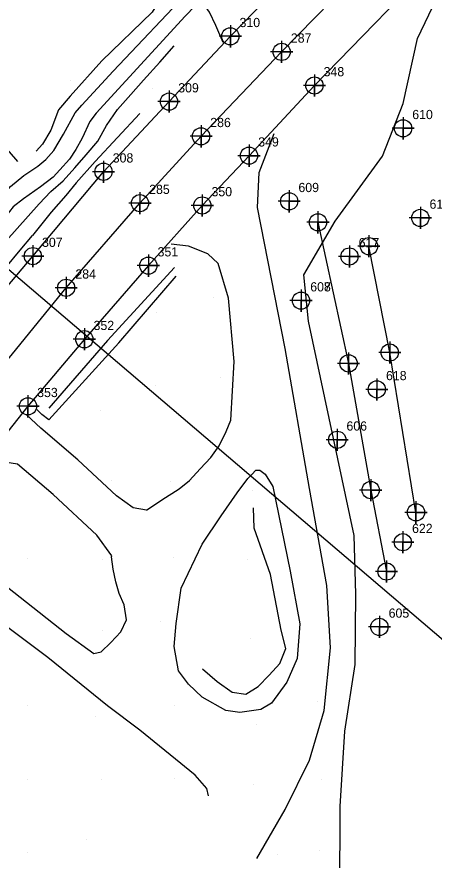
# Model space of a CAD drawing. Extents: x 1497074 to 1501343, y 481943 to 486114.
# Drawn here: x 1499040.5 to 1499153.8, y 485245.1 to 485474.1 of the extents above; entities that cross this region are included whole.
import ezdxf

# ---------------------------------------------------------------- set-up
doc = ezdxf.new("R2010")
doc.units = 0
for name, color, linetype in [('Exist DTM Breakline', 7, 'Continuous'), ('Exist DTM Breakline Cogo Point CELL', 7, 'Continuous'), ('Exist DTM Crownline', 7, 'Continuous'), ('Exist DTM Crownline Cogo Number', 7, 'Continuous'), ('Exist DTM Crownline Cogo Point CELL', 7, 'Continuous'), ('Exist DTM Regular Point CELL', 7, 'Continuous'), ('Exist DTM Regular Point Cogo Number', 7, 'Continuous'), ('Exist Roads EOP', 7, 'Continuous'), ('Exist Roads EOP Cogo Number', 7, 'Continuous'), ('Exist Roads EOP Cogo Point CELL', 7, 'Continuous'), ('PH Exist DTM Boundary', 7, 'Continuous'), ('PH Exist DTM Breakline', 7, 'Continuous'), ('PH Exist DTM Obscure Area', 7, 'Continuous'), ('PH Exist DTM Point', 7, 'Continuous')]:
    doc.layers.add(name, color=color, linetype=linetype)

msp = doc.modelspace()

# ---------------------------------------------------------------- linework, layer by layer
at = {"layer": 'Exist DTM Breakline'}
for points in [[(1499122.23, 485418.28), (1499130.54, 485379.97), (1499136.53, 485345.58), (1499140.83, 485323.46)], [(1499148.83, 485339.53), (1499141.71, 485382.92), (1499136.06, 485411.78)]]:
    msp.add_lwpolyline(points, dxfattribs=at)
at = {"layer": 'Exist DTM Breakline Cogo Point CELL'}
for points in [[(1499122.23, 485421.28), (1499122.23, 485415.28), (1499122.23, 485418.28), (1499125.23, 485418.28), (1499119.23, 485418.28)], [(1499136.06, 485414.78), (1499136.06, 485408.78), (1499136.06, 485411.78), (1499139.06, 485411.78), (1499133.06, 485411.78)], [(1499141.71, 485385.92), (1499141.71, 485379.92), (1499141.71, 485382.92), (1499144.71, 485382.92), (1499138.71, 485382.92)], [(1499130.54, 485382.97), (1499130.54, 485376.97), (1499130.54, 485379.97), (1499133.54, 485379.97), (1499127.54, 485379.97)], [(1499136.53, 485348.58), (1499136.53, 485342.58), (1499136.53, 485345.58), (1499139.53, 485345.58), (1499133.53, 485345.58)], [(1499148.83, 485342.53), (1499148.83, 485336.53), (1499148.83, 485339.53), (1499151.83, 485339.53), (1499145.83, 485339.53)], [(1499140.83, 485326.46), (1499140.83, 485320.46), (1499140.83, 485323.46), (1499143.83, 485323.46), (1499137.83, 485323.46)]]:
    msp.add_lwpolyline(points, dxfattribs=at)
for centre in [(1499122.23, 485418.28), (1499136.06, 485411.78), (1499141.71, 485382.92), (1499130.54, 485379.97), (1499136.53, 485345.58), (1499148.83, 485339.53), (1499140.83, 485323.46)]:
    msp.add_circle(centre, 2.34, dxfattribs=at)
at = {"layer": 'Exist DTM Crownline'}
msp.add_lwpolyline([(1498753.92, 485018.83), (1498767.97, 485036.35), (1498784.41, 485057.61), (1498813.33, 485094.71), (1498845.11, 485135.39), (1498876.05, 485175.22), (1498907.7, 485215.72), (1498939.87, 485257.15), (1498970.73, 485296.32), (1499001.6, 485335.5), (1499032.55, 485374.36), (1499053.88, 485400.5), (1499073.91, 485423.48), (1499090.49, 485441.64), (1499112.37, 485464.57), (1499148.43, 485501.47), (1499184.54, 485537.77), (1499215.93, 485569.25), (1499248.51, 485602.52), (1499285.02, 485638.96), (1499320.99, 485674.8), (1499344.91, 485698.57), (1499374.04, 485727.35), (1499398.21, 485750.96)], dxfattribs=at)
at = {"layer": 'Exist DTM Crownline Cogo Point CELL'}
for points in [[(1499112.37, 485467.57), (1499112.37, 485461.57), (1499112.37, 485464.57), (1499115.37, 485464.57), (1499109.37, 485464.57)], [(1499090.49, 485444.64), (1499090.49, 485438.64), (1499090.49, 485441.64), (1499093.49, 485441.64), (1499087.49, 485441.64)], [(1499073.91, 485426.48), (1499073.91, 485420.48), (1499073.91, 485423.48), (1499076.91, 485423.48), (1499070.91, 485423.48)], [(1499053.88, 485403.5), (1499053.88, 485397.5), (1499053.88, 485400.5), (1499056.88, 485400.5), (1499050.88, 485400.5)]]:
    msp.add_lwpolyline(points, dxfattribs=at)
for centre in [(1499112.37, 485464.57), (1499090.49, 485441.64), (1499073.91, 485423.48), (1499053.88, 485400.5)]:
    msp.add_circle(centre, 2.34, dxfattribs=at)
at = {"layer": 'Exist DTM Regular Point CELL'}
for points in [[(1499145.32, 485446.81), (1499145.32, 485440.81), (1499145.32, 485443.81), (1499148.32, 485443.81), (1499142.32, 485443.81)], [(1499114.42, 485426.99), (1499114.42, 485420.99), (1499114.42, 485423.99), (1499117.42, 485423.99), (1499111.42, 485423.99)], [(1499150.01, 485422.47), (1499150.01, 485416.47), (1499150.01, 485419.47), (1499153.01, 485419.47), (1499147.01, 485419.47)], [(1499130.77, 485412.01), (1499130.77, 485406.01), (1499130.77, 485409.01), (1499133.77, 485409.01), (1499127.77, 485409.01)], [(1499117.63, 485400.02), (1499117.63, 485394.02), (1499117.63, 485397.02), (1499120.63, 485397.02), (1499114.63, 485397.02)], [(1499117.63, 485400.02), (1499117.63, 485394.02), (1499117.63, 485397.02), (1499120.63, 485397.02), (1499114.63, 485397.02)], [(1499138.2, 485375.92), (1499138.2, 485369.92), (1499138.2, 485372.92), (1499141.2, 485372.92), (1499135.2, 485372.92)], [(1499127.46, 485362.23), (1499127.46, 485356.23), (1499127.46, 485359.23), (1499130.46, 485359.23), (1499124.46, 485359.23)], [(1499145.26, 485334.42), (1499145.26, 485328.42), (1499145.26, 485331.42), (1499148.26, 485331.42), (1499142.26, 485331.42)], [(1499138.91, 485311.42), (1499138.91, 485305.42), (1499138.91, 485308.42), (1499141.91, 485308.42), (1499135.91, 485308.42)]]:
    msp.add_lwpolyline(points, dxfattribs=at)
for centre in [(1499145.32, 485443.81), (1499114.42, 485423.99), (1499150.01, 485419.47), (1499130.77, 485409.01), (1499117.63, 485397.02), (1499117.63, 485397.02), (1499138.2, 485372.92), (1499127.46, 485359.23), (1499145.26, 485331.42), (1499138.91, 485308.42)]:
    msp.add_circle(centre, 2.34, dxfattribs=at)
at = {"layer": 'Exist Roads EOP'}
for points in [[(1498744.68, 485026.11), (1498757.92, 485043.98), (1498774.18, 485065.51), (1498803.2, 485102.83), (1498835.11, 485143.9), (1498866.39, 485184.06), (1498897.92, 485224.48), (1498930.45, 485265.81), (1498960.65, 485304.75), (1498991.78, 485343.69), (1499023.06, 485383.27), (1499044.83, 485409.1), (1499064.02, 485432.02), (1499081.8, 485451.06), (1499098.44, 485468.79), (1499108.29, 485478.99), (1499123.4, 485494.87), (1499138.72, 485510.78), (1499164.22, 485538.41), (1499168.24, 485544.59), (1499172.31, 485548.88)], [(1499157.4, 485492.59), (1499121.26, 485455.44), (1499103.51, 485436.37), (1499090.83, 485422.86), (1499076.19, 485406.52), (1499058.81, 485386.53), (1499043.51, 485368.33), (1499011.4, 485327.87), (1498980.6, 485289.07), (1498949.57, 485249.28), (1498917.76, 485208.17), (1498886.39, 485167.84), (1498854.95, 485127.37), (1498823.54, 485086.98), (1498794.25, 485049.83), (1498777.79, 485028.94), (1498763.43, 485011.14)]]:
    msp.add_lwpolyline(points, dxfattribs=at)
at = {"layer": 'Exist Roads EOP Cogo Point CELL'}
for points in [[(1499098.44, 485471.79), (1499098.44, 485465.79), (1499098.44, 485468.79), (1499101.44, 485468.79), (1499095.44, 485468.79)], [(1499121.26, 485458.44), (1499121.26, 485452.44), (1499121.26, 485455.44), (1499124.26, 485455.44), (1499118.26, 485455.44)], [(1499081.8, 485454.06), (1499081.8, 485448.06), (1499081.8, 485451.06), (1499084.8, 485451.06), (1499078.8, 485451.06)], [(1499103.51, 485439.37), (1499103.51, 485433.37), (1499103.51, 485436.37), (1499106.51, 485436.37), (1499100.51, 485436.37)], [(1499064.02, 485435.02), (1499064.02, 485429.02), (1499064.02, 485432.02), (1499067.02, 485432.02), (1499061.02, 485432.02)], [(1499090.83, 485425.86), (1499090.83, 485419.86), (1499090.83, 485422.86), (1499093.83, 485422.86), (1499087.83, 485422.86)], [(1499044.83, 485412.1), (1499044.83, 485406.1), (1499044.83, 485409.1), (1499047.83, 485409.1), (1499041.83, 485409.1)], [(1499076.19, 485409.52), (1499076.19, 485403.52), (1499076.19, 485406.52), (1499079.19, 485406.52), (1499073.19, 485406.52)], [(1499058.81, 485389.53), (1499058.81, 485383.53), (1499058.81, 485386.53), (1499061.81, 485386.53), (1499055.81, 485386.53)], [(1499043.51, 485371.33), (1499043.51, 485365.33), (1499043.51, 485368.33), (1499046.51, 485368.33), (1499040.51, 485368.33)]]:
    msp.add_lwpolyline(points, dxfattribs=at)
for centre in [(1499098.44, 485468.79), (1499121.26, 485455.44), (1499081.8, 485451.06), (1499103.51, 485436.37), (1499064.02, 485432.02), (1499090.83, 485422.86), (1499044.83, 485409.1), (1499076.19, 485406.52), (1499058.81, 485386.53), (1499043.51, 485368.33)]:
    msp.add_circle(centre, 2.34, dxfattribs=at)
at = {"layer": 'PH Exist DTM Boundary'}
for points in [[(1498846.5, 485569.16), (1499227.59, 485244.03), (1499565.8, 485594.67), (1499194.3, 485929.74)], [(1498924.23, 484841.06), (1498545.19, 485168.9), (1498846.5, 485569.16), (1499227.59, 485244.03)]]:
    msp.add_lwpolyline(points, close=True, dxfattribs=at)
at = {"layer": 'PH Exist DTM Breakline'}
for points in [[(1499033.33, 485421.86), (1499038.75, 485428.05), (1499042.42, 485431.01), (1499046.18, 485433.54), (1499048.33, 485435.36), (1499050.55, 485437.83), (1499053.16, 485442.2), (1499056.29, 485447.97), (1499058.09, 485450.12), (1499066.63, 485459.29), (1499087.71, 485481.69), (1499111.87, 485506.97), (1499131.84, 485527.59), (1499149.97, 485545.53), (1499167.07, 485562.63), (1499179.36, 485574.9), (1499184.32, 485580.01)], [(1499182.56, 485572.89), (1499174.63, 485563.86), (1499160.52, 485549.79), (1499140.85, 485530.42), (1499113.26, 485502.35), (1499086.18, 485474.29), (1499062.04, 485447.92), (1499060.27, 485445.67), (1499058.22, 485441.12), (1499056.49, 485438.04), (1499054.74, 485435.42), (1499052.19, 485432.56), (1499050.32, 485430.5), (1499046.87, 485427.89), (1499042.32, 485424.66), (1499039.45, 485422.45), (1499036.52, 485418.7)], [(1499040.72, 485434.8), (1499023.13, 485455.15), (1499008.86, 485472.16), (1498998.04, 485482.55), (1498980.18, 485499.63), (1498970.14, 485511.82), (1498959.23, 485526.18), (1498952.04, 485535.6), (1498936.39, 485553.68)], [(1499066.21, 485499.46), (1499072.95, 485489.55), (1499075.9, 485485.49), (1499078.35, 485481.52), (1499079.11, 485478.4), (1499077.2, 485475.38), (1499063.54, 485462.14), (1499054.97, 485452.56), (1499051.84, 485448.87), (1499049.7, 485443.32), (1499047.48, 485439.53), (1499045.72, 485437.57)], [(1499096.49, 485467.13), (1499094.48, 485471.73), (1499092.76, 485475.32), (1499090.77, 485478.13)], [(1499037.57, 485413.27), (1499046.55, 485423.32), (1499049.72, 485426.62), (1499053.04, 485429.55), (1499056.21, 485433.09), (1499059.31, 485436.57), (1499062.45, 485440.34), (1499064.83, 485444.59), (1499067.8, 485448.92), (1499071.4, 485452.97), (1499074.88, 485456.86), (1499079.26, 485461.78), (1499083.22, 485466.21)], [(1499073.89, 485447.87), (1499061.72, 485434.77), (1499056.63, 485429.04), (1499053.8, 485425.58), (1499049.81, 485421.04), (1499044.72, 485414.72)], [(1499119.94, 485346.02), (1499113.32, 485384.01), (1499105.8, 485422.35), (1499106.24, 485431.82), (1499110.31, 485442.43)], [(1499037.52, 485405.99), (1499041.43, 485410.71), (1499044.72, 485414.72)], [(1499098.53, 485364.6), (1499099.49, 485380.53), (1499097.96, 485397.69), (1499095.17, 485407.08), (1499092.29, 485409.69), (1499087.1, 485411.81), (1499082.42, 485412.37)], [(1499083.31, 485405.99), (1499065.12, 485386.15)], [(1499068.14, 485385.55), (1499083.77, 485403.69)], [(1499068.14, 485385.55), (1499049.2, 485364.69), (1499047.3, 485366.12), (1499045.88, 485367.43)], [(1499065.12, 485386.15), (1499049.14, 485367.79)], [(1499075.71, 485340.08), (1499072.02, 485340.8), (1499067.5, 485344.06), (1499057.04, 485353.76), (1499047, 485362.36), (1499043.05, 485366.08)], [(1499075.71, 485340.08), (1499079.81, 485342.95), (1499084.51, 485345.89), (1499087.37, 485348.19), (1499090.26, 485351.31), (1499093.13, 485354.42), (1499095.38, 485357.58), (1499097.29, 485361.44), (1499098.53, 485364.6)], [(1499066.31, 485327.7), (1499062.23, 485333.32), (1499050.31, 485344.41), (1499040.69, 485352.57), (1499036.66, 485353.24), (1499033.61, 485353.85)], [(1499109.95, 485346.54), (1499114.72, 485323.58), (1499117.26, 485309.26), (1499116.57, 485299.85), (1499113.79, 485293.45), (1499109.6, 485287.73), (1499106.69, 485286.01), (1499101.04, 485285.19), (1499097.17, 485285.69), (1499090.78, 485289.34), (1499087.12, 485292.85), (1499084.39, 485296.54), (1499083.19, 485303.1), (1499083.69, 485309.36), (1499085.11, 485318.94), (1499090.76, 485330.89), (1499095.95, 485338.58), (1499100.3, 485344.82), (1499103.23, 485348.69), (1499104.26, 485349.8), (1499105.38, 485350.97), (1499106.48, 485350.95), (1499107.85, 485349.9), (1499109.95, 485346.54)], [(1499105.6, 485245.54), (1499113.34, 485258.88), (1499119.88, 485272.25), (1499123.92, 485285.73), (1499125.58, 485302.77), (1499124.66, 485319.69), (1499119.94, 485346.02)], [(1499090.89, 485297.07), (1499094.84, 485293.63), (1499098.89, 485290.67), (1499102.62, 485290.19), (1499105.95, 485292.22), (1499108.97, 485295.35), (1499111.91, 485298.53), (1499113.52, 485302.52), (1499112.26, 485307.55), (1499109.38, 485322.68), (1499104.95, 485335.26), (1499104.74, 485340.78)], [(1499020.23, 485337.33), (1499024.37, 485330.82), (1499028.85, 485326.37), (1499053.89, 485306.66), (1499061.39, 485301.2), (1499063.41, 485301.68), (1499066.04, 485304.2), (1499068.74, 485307.13), (1499070.26, 485310.39), (1499069.64, 485314.43), (1499068.22, 485317.5), (1499067.35, 485320.68), (1499066.62, 485324.12), (1499066.21, 485327.43), (1499066.31, 485327.7)], [(1499092.47, 485262.52), (1499092.08, 485264.54), (1499088.9, 485268.14), (1499073.88, 485280.38), (1499065.1, 485286.98), (1499048.91, 485300.12), (1499027.76, 485315.92), (1499017.05, 485320.3), (1499007.62, 485321.95)]]:
    msp.add_lwpolyline(points, dxfattribs=at)
at = {"layer": 'PH Exist DTM Obscure Area'}
for points in [[(1499132.06, 485333.2), (1499119.69, 485391.44), (1499118.43, 485404.02), (1499126.86, 485418.63), (1499139.77, 485436.27), (1499145.35, 485450.57), (1499149.23, 485468.18), (1499156.41, 485483.23)], [(1499174.34, 485137.93), (1499160.4, 485134.34), (1499150.09, 485130.83), (1499139.94, 485137.08), (1499138.98, 485158.83), (1499137.42, 485186.87), (1499131.76, 485212.27), (1499128.15, 485235.71), (1499128.29, 485259.69), (1499129.56, 485280.15), (1499132.29, 485298.2), (1499132.53, 485317.27), (1499132.06, 485333.2)]]:
    msp.add_lwpolyline(points, dxfattribs=at)
at = {"layer": 'PH Exist DTM Point'}
for p, q in [((1499055.1, 485456.76), (1499055.1, 485456.76)), ((1499077.37, 485454.73), (1499077.37, 485454.73)), ((1499093.79, 485397.93), (1499093.79, 485397.93)), ((1499078.5, 485393.71), (1499078.5, 485393.71)), ((1499095.65, 485376.26), (1499095.65, 485376.26)), ((1499078.19, 485373.99), (1499078.19, 485373.99)), ((1499063.3, 485367.07), (1499063.3, 485367.07)), ((1499083.3, 485367.07), (1499083.3, 485367.07)), ((1499066.15, 485348.07), (1499066.15, 485348.07)), ((1499082.29, 485348.01), (1499082.29, 485348.01)), ((1499104.43, 485345.49), (1499104.43, 485345.49)), ((1499043.3, 485327.07), (1499043.3, 485327.07)), ((1499083.11, 485327.24), (1499083.11, 485327.24)), ((1499063.8, 485326.61), (1499063.8, 485326.61)), ((1499103.08, 485326.61), (1499103.08, 485326.61)), ((1499138.03, 485311.95), (1499138.03, 485311.95)), ((1499079.53, 485309.97), (1499079.53, 485309.97)), ((1499063.68, 485307.47), (1499063.68, 485307.47)), ((1499104.03, 485305.39), (1499104.03, 485305.39)), ((1499122.07, 485288.21), (1499122.07, 485288.21)), ((1499043.3, 485287.07), (1499043.3, 485287.07)), ((1499083.3, 485287.07), (1499083.3, 485287.07)), ((1499061.71, 485284.03), (1499061.71, 485284.03)), ((1499105.64, 485281.98), (1499105.64, 485281.98)), ((1499043.3, 485267.07), (1499043.3, 485267.07)), ((1499063.34, 485267.03), (1499063.34, 485267.03)), ((1499083.26, 485267.14), (1499083.26, 485267.14)), ((1499104.78, 485265.7), (1499104.78, 485265.7)), ((1499123.3, 485267.07), (1499123.3, 485267.07)), ((1499059.36, 485250.72), (1499059.36, 485250.72)), ((1499043.3, 485247.07), (1499043.3, 485247.07)), ((1499122.61, 485247.71), (1499122.61, 485247.71)), ((1499111.32, 485246.76), (1499111.32, 485246.76))]:
    msp.add_line(p, q, dxfattribs=at)

# ---------------------------------------------------------------- texts
at = {"layer": 'Exist DTM Crownline Cogo Number'}
for s, p in [('287', (1499114.87, 485467.07)), ('286', (1499092.99, 485444.14)), ('285', (1499076.41, 485425.98)), ('284', (1499056.38, 485403))]:
    msp.add_text(s, height=2.5, dxfattribs=at).set_placement(p)
at = {"layer": 'Exist DTM Regular Point Cogo Number'}
for s, p in [('610', (1499147.82, 485446.31)), ('609', (1499116.92, 485426.49)), ('616', (1499152.51, 485421.97)), ('617', (1499133.27, 485411.51)), ('607', (1499120.13, 485399.52)), ('608', (1499120.13, 485399.52)), ('618', (1499140.7, 485375.42)), ('606', (1499129.96, 485361.73)), ('622', (1499147.76, 485333.92)), ('605', (1499141.41, 485310.92))]:
    msp.add_text(s, height=2.5, dxfattribs=at).set_placement(p)
at = {"layer": 'Exist Roads EOP Cogo Number'}
for s, p in [('310', (1499100.94, 485471.29)), ('348', (1499123.76, 485457.94)), ('309', (1499084.3, 485453.56)), ('349', (1499106.01, 485438.87)), ('308', (1499066.52, 485434.52)), ('350', (1499093.33, 485425.36)), ('307', (1499047.33, 485411.6)), ('351', (1499078.69, 485409.02)), ('352', (1499061.31, 485389.03)), ('353', (1499046.01, 485370.83))]:
    msp.add_text(s, height=2.5, dxfattribs=at).set_placement(p)

doc.saveas('drawing.dxf')
